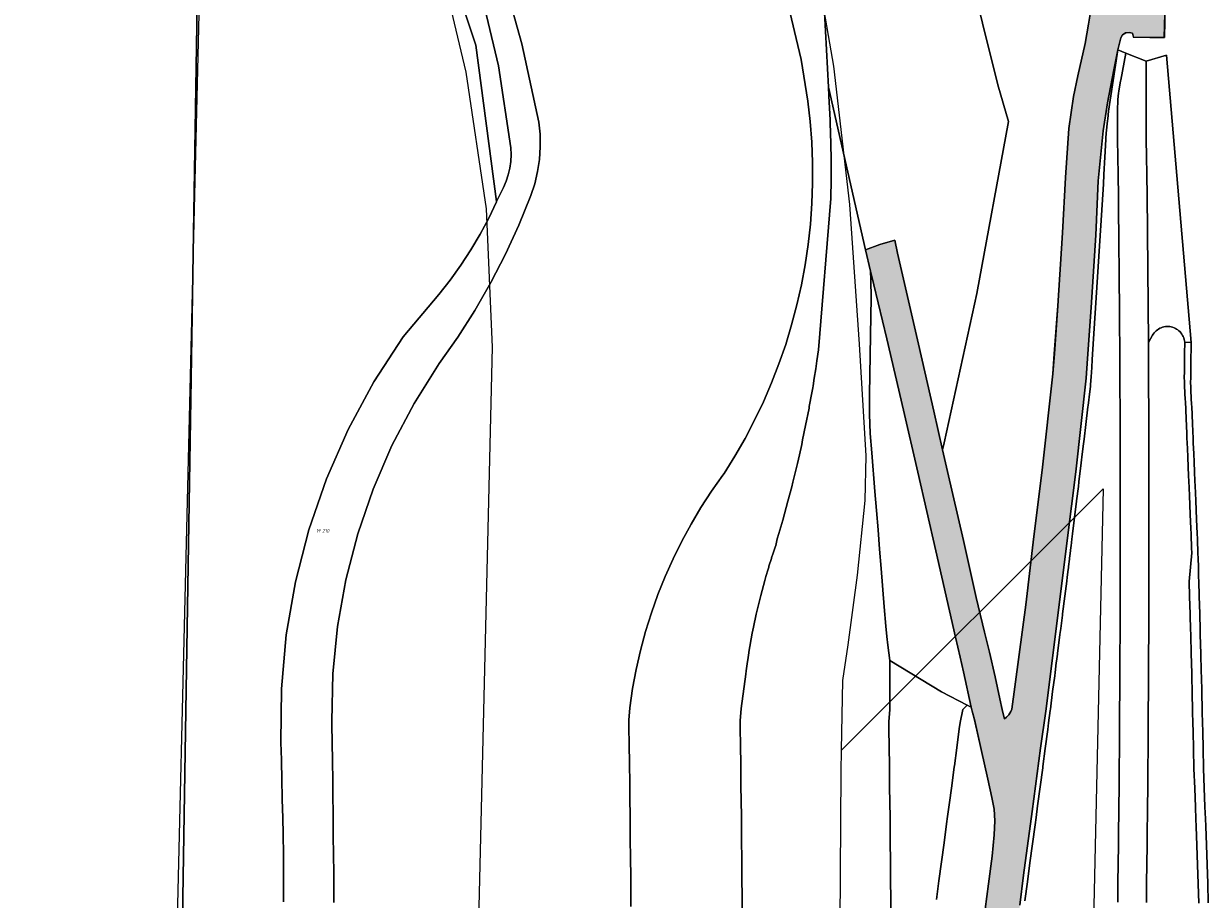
# Model space of a CAD drawing. Header units: metres. Extents: x 250001 to 257773, y 598992 to 609118.
# Tile 497 of 656: x 253767 to 253891, y 604803 to 604894. Entities that reach past the tile are written whole.
import ezdxf
from ezdxf.enums import TextEntityAlignment as Align
from ezdxf.lldxf.tags import DXFTag

# ---------------------------------------------------------------- set-up
doc = ezdxf.new("R2010")
doc.units = ezdxf.units.M
for name, color, linetype, lineweight in [('B-WE-GR-BOUWLAND-GV', 252, 'Continuous', 13), ('B-WE-GR-GRAS-GV', 252, 'Continuous', 13), ('B-WE-GR-GROENVOORZIENING-GV', 252, 'Continuous', 18), ('B-WE-GW-TALUD_KRUIN-G', 252, 'Continuous', 18), ('B-WE-KG-GRENS_PERCEEL-G', 150, 'KG-PERCEEL', 18), ('B-WE-KG-GRENS_PERCEEL-S', 150, 'Continuous', 25), ('B-WE-OG-WATER-GV', 252, 'Continuous', 18), ('B-WE-OG-WATER_SLOOT-GV', 252, 'Continuous', 18), ('B-WE-VH-VERHARDING_GESLOTEN-GV', 252, 'Continuous', 18), ('N-WE-VH-VERHARDING_ASFALT-A', 252, 'Continuous', 18), ('X-XX-AL-REFERENTIE-G', 7, 'Continuous', 18)]:
    doc.layers.add(name, color=color, linetype=linetype, lineweight=lineweight)
doc.styles.add('NLCS-ISO', font='NLCS-ISO.ttf')
doc.styles.get("Standard").update_dxf_attribs({"font": 'NLCS-ISO.ttf'})
tags = doc.linetypes.add('KG-PERCEEL', pattern='A,5.5,-2,["P",Standard,S=1.8,R=0,X=-0.5,Y=-0.9],-2,5.5,-2,[5,NLCS.SHX,S=0.75,R=0,X=0,Y=0],-2', length=19).pattern_tags.tags
tags[6] = DXFTag(74, 10)

# ---------------------------------------------------------------- blocks, each defined once
blk = doc.blocks.new('SKG-PERCEELNUMMER-SO')
at = {"style": 'NLCS-ISO', "oblique": 10, "flags": 1}
blk.add_attdef('GEMEENTECODE', text='', height=1.8, dxfattribs=at).set_placement((0, 2.55), align=Align.MIDDLE_CENTER)
at = {"style": 'NLCS-ISO', "oblique": 10}
blk.add_attdef('SECTIE', text='', height=1.8, dxfattribs=at).set_placement((-0.5, 0), align=Align.MIDDLE_RIGHT)
blk.add_attdef('PERCEELNUMMER', text='', height=1.8, dxfattribs=at).set_placement((0.5, 0), align=Align.MIDDLE_LEFT)
blk = doc.blocks.new('BS2021-132-Xref-KAD-20210617')
at = {"layer": 'B-WE-KG-GRENS_PERCEEL-G', "flags": 128}
for points in [[(253792.186, 604940.261), (253804.462, 604916.397), (253811.112, 604900.297), (253813.686, 604889.4), (253815.836, 604875.12), (253816.456, 604860.65), (253814.54, 604780.12)], [(253786.712, 604934.788), (253783.525, 604800.898)], [(253852.987, 604818.495), (253853.14, 604825.77), (253853.69, 604829.49), (253854.65, 604836.81), (253855.45, 604844.59), (253855.58, 604849.29), (253854.86, 604860.96), (253853.84, 604875.55), (253852.18, 604890.02), (253850.91, 604897.5), (253850.721, 604898.68)], [(253880.357, 604845.815), (253865.184, 604168.152), (253841.404, 604155.428)], [(253852.987, 604818.495), (253880.357, 604845.815)], [(253837.061, 604153.104), (253837.14, 604159.91), (253837.47, 604175.98), (253840.21, 604271.44), (253841.37, 604319.24), (253842.61, 604368.89), (253844.36, 604421.76), (253845.81, 604476.66), (253846.42, 604500), (253847.04, 604519.96), (253847.12, 604532.57), (253847.23, 604558.2), (253848.39, 604609.04), (253849.97, 604665.21), (253851.13, 604710.81), (253851.71, 604738.72), (253852.7, 604779.03), (253852.94, 604816.25), (253852.987, 604818.495)]]:
    blk.add_lwpolyline(points, dxfattribs=at)
at = {"layer": 'B-WE-KG-GRENS_PERCEEL-S', "xscale": 0.2, "yscale": 0.2, "zscale": 0.2}
blk.add_blockref('SKG-PERCEELNUMMER-SO', (253798.58, 604841.432), dxfattribs=at).add_auto_attribs({'PERCEELNUMMER': '210', 'SECTIE': 'M'})
blk = doc.blocks.new('BS2021-132-Xref-BGT-GRIJS-20210617-aangepast')
at = {"layer": 'B-WE-GR-BOUWLAND-GV', "flags": 128}
blk.add_lwpolyline([(253767.448, 604562.234), (253770.34, 604564.97), (253779.524, 604573.753), (253783.004, 604733.534), (253785.981, 604920.396)], dxfattribs=at)
at = {"layer": 'B-WE-GR-GRAS-GV', "flags": 128}
for points in [[(253794.644, 604802.629), (253794.642, 604803.764), (253794.639, 604805.704), (253794.635, 604807.644), (253794.599, 604809.585), (253794.556, 604811.525), (253794.539, 604812.264), (253794.512, 604813.465), (253794.467, 604815.405), (253794.42, 604817.345), (253794.417, 604817.466), (253794.372, 604819.285), (253794.421, 604824.922), (253794.926, 604830.537), (253795.884, 604836.092), (253797.289, 604841.552), (253799.131, 604846.88), (253801.399, 604852.041), (253804.077, 604857.002), (253807.148, 604861.729), (253810.877, 604866.16), (253812.058, 604867.662), (253813.172, 604869.214), (253814.217, 604870.813), (253815.192, 604872.456), (253816.094, 604874.14), (253816.922, 604875.861), (253816.923, 604875.862), (253814.746, 604892.221), (253810.791, 604904.086)], [(253785.981, 604920.396), (253783.004, 604733.534), (253779.524, 604573.753)], [(253866.14, 604901.016), (253869.326, 604888.077), (253870.431, 604884.245), (253867.12, 604866.243), (253863.713, 604850.644), (253863.554, 604849.918), (253864.07, 604847.646), (253865.727, 604840.415), (253867.08, 604834.468), (253867.941, 604830.825), (253868.463, 604828.741), (253869.041, 604826.157), (253869.527, 604823.87), (253869.78, 604822.729), (253869.921, 604822.147), (253870.023, 604821.771), (253870.243, 604821.953), (253870.476, 604822.191), (253870.676, 604822.527), (253870.783, 604822.782), (253872.256, 604833.7), (253873.108, 604840.826), (253873.969, 604847.762), (253875.087, 604857.861), (253875.236, 604859.95), (253875.593, 604864.977), (253876.078, 604872.605), (253876.413, 604878.379), (253876.745, 604883.509), (253877.249, 604886.874), (253877.704, 604889.011), (253878.455, 604892.397), (253878.814, 604894.43), (253879.384, 604897.809)], [(253872.15, 604802.734), (253872.421, 604804.723), (253872.692, 604806.711), (253872.96, 604808.7), (253873.228, 604810.69), (253873.329, 604811.448), (253873.494, 604812.679), (253873.759, 604814.669), (253874.022, 604816.659), (253874.038, 604816.783), (253874.284, 604818.65), (253874.545, 604820.641), (253874.635, 604821.332), (253874.805, 604822.632), (253874.823, 604822.771), (253875.063, 604824.624), (253875.276, 604826.277), (253875.32, 604826.616), (253875.447, 604827.612), (253875.471, 604827.793), (253875.565, 604828.526), (253875.575, 604828.608), (253875.829, 604830.601), (253875.908, 604831.224), (253876.082, 604832.594), (253876.103, 604832.76), (253876.334, 604834.587), (253876.533, 604836.173), (253876.584, 604836.581), (253876.683, 604837.377), (253876.708, 604837.578), (253876.716, 604837.643), (253876.722, 604837.684), (253876.821, 604838.483), (253876.833, 604838.575), (253876.891, 604839.047), (253876.97, 604839.683), (253876.993, 604839.863), (253877.08, 604840.569), (253877.149, 604841.124), (253877.326, 604842.564), (253877.569, 604844.54), (253877.571, 604844.559), (253877.757, 604846.078), (253877.815, 604846.554), (253878.057, 604848.55), (253878.165, 604849.442), (253878.298, 604850.546), (253878.356, 604851.032), (253878.537, 604852.542), (253878.757, 604854.385), (253878.776, 604854.539), (253878.948, 604855.988), (253879.013, 604856.536), (253879.036, 604856.733), (253879.089, 604857.534), (253879.156, 604858.532), (253879.21, 604859.361), (253880.386, 604877.699), (253880.422, 604878.701), (253880.522, 604880.5), (253880.631, 604882.37), (253880.641, 604882.52), (253880.671, 604883.014), (253880.796, 604884.307), (253880.819, 604884.54), (253880.897, 604885.345), (253881.895, 604891.726), (253881.461, 604889.634), (253880.813, 604886.207), (253880.334, 604883.258), (253879.816, 604878.052), (253879.577, 604872.346), (253879.093, 604864.801), (253878.698, 604859.44), (253878.559, 604857.391), (253877.477, 604847.601), (253876.589, 604840.405), (253875.692, 604833.149), (253874.339, 604822.575), (253873.793, 604818.693), (253872.907, 604812.062), (253872.008, 604805.432), (253871.644, 604802.283)], [(253881.868, 604802.605), (253881.894, 604804.603), (253881.919, 604806.601), (253881.942, 604808.599), (253881.964, 604810.597), (253881.972, 604811.358), (253881.984, 604812.595), (253882.003, 604814.593), (253882.021, 604816.591), (253882.022, 604816.714), (253882.038, 604818.588), (253882.053, 604820.586), (253882.058, 604821.28), (253882.068, 604822.665), (253882.08, 604824.582), (253882.089, 604826.241), (253882.091, 604826.58), (253882.096, 604827.579), (253882.097, 604827.76), (253882.1, 604828.496), (253882.101, 604828.578), (253882.109, 604830.576), (253882.112, 604831.201), (253882.116, 604832.574), (253882.117, 604832.74), (253882.122, 604834.572), (253882.126, 604836.162), (253882.127, 604836.57), (253882.128, 604837.368), (253882.129, 604837.569), (253882.129, 604837.676), (253882.13, 604838.476), (253882.13, 604838.568), (253882.131, 604839.041), (253882.131, 604839.679), (253882.132, 604839.859), (253882.132, 604841.122), (253882.133, 604842.564), (253882.132, 604844.543), (253882.132, 604844.562), (253882.13, 604846.083), (253882.13, 604846.56), (253882.126, 604848.558), (253882.124, 604849.452), (253882.122, 604850.556), (253882.12, 604851.043), (253882.115, 604852.554), (253882.109, 604854.398), (253882.108, 604854.552), (253882.102, 604856.002), (253882.099, 604856.55), (253882.098, 604856.748), (253882.094, 604857.549), (253882.089, 604858.548), (253882.085, 604859.378), (253882.078, 604860.546), (253882.077, 604860.73), (253882.077, 604860.754), (253882.075, 604860.973), (253882.065, 604862.544), (253882.065, 604862.556), (253882.063, 604862.911), (253882.062, 604862.924), (253882.054, 604864.078), (253882.052, 604864.396), (253882.051, 604864.542), (253882.051, 604864.555), (253882.04, 604865.916), (253882.04, 604865.929), (253882.036, 604866.54), (253882.035, 604866.553), (253882.027, 604867.539), (253882.027, 604867.551), (253882.019, 604868.538), (253882.019, 604868.55), (253882.011, 604869.422), (253882.001, 604870.536), (253882.001, 604870.548), (253881.997, 604870.883), (253881.981, 604872.534), (253881.981, 604872.546), (253881.961, 604874.461), (253881.961, 604874.532), (253881.96, 604874.54), (253881.938, 604876.529), (253881.915, 604878.527), (253881.913, 604878.719), (253881.883, 604880.52), (253881.86, 604882.383), (253881.859, 604882.533), (253881.854, 604883.025), (253881.848, 604884.314), (253881.847, 604884.546), (253881.843, 604885.349), (253881.887, 604886.558), (253881.951, 604887.209), (253881.977, 604887.418), (253882.162, 604888.492), (253882.178, 604888.57), (253882.717, 604891.401), (253881.895, 604891.726), (253880.897, 604885.345), (253880.819, 604884.54), (253880.796, 604884.307), (253880.671, 604883.014), (253880.641, 604882.52), (253880.631, 604882.37), (253880.522, 604880.5), (253880.422, 604878.701), (253880.386, 604877.699), (253879.21, 604859.361), (253879.156, 604858.532), (253879.089, 604857.534), (253879.036, 604856.733), (253879.013, 604856.536), (253878.948, 604855.988), (253878.776, 604854.539), (253878.757, 604854.385), (253878.537, 604852.542), (253878.356, 604851.032), (253878.298, 604850.546), (253878.165, 604849.442), (253878.057, 604848.55), (253877.815, 604846.554), (253877.757, 604846.078), (253877.571, 604844.559), (253877.569, 604844.54), (253877.326, 604842.564), (253877.149, 604841.124), (253877.08, 604840.569), (253876.993, 604839.863), (253876.97, 604839.683), (253876.891, 604839.047), (253876.833, 604838.575), (253876.821, 604838.483), (253876.722, 604837.684), (253876.716, 604837.643), (253876.708, 604837.578), (253876.683, 604837.377), (253876.584, 604836.581), (253876.533, 604836.173), (253876.334, 604834.587), (253876.103, 604832.76), (253876.082, 604832.594), (253875.908, 604831.224), (253875.829, 604830.601), (253875.575, 604828.608), (253875.565, 604828.526), (253875.471, 604827.793), (253875.447, 604827.612), (253875.32, 604826.616), (253875.276, 604826.277), (253875.063, 604824.624), (253874.823, 604822.771), (253874.805, 604822.632), (253874.635, 604821.332), (253874.545, 604820.641), (253874.284, 604818.65), (253874.038, 604816.783), (253874.022, 604816.659), (253873.759, 604814.669), (253873.494, 604812.679), (253873.329, 604811.448), (253873.228, 604810.69), (253872.96, 604808.7), (253872.692, 604806.711), (253872.421, 604804.723), (253872.15, 604802.734)], [(253884.868, 604802.566), (253884.894, 604804.565), (253884.942, 604808.565), (253884.964, 604810.565), (253884.972, 604811.327), (253884.984, 604812.565), (253885.003, 604814.565), (253885.021, 604816.565), (253885.022, 604816.689), (253885.038, 604818.565), (253885.053, 604820.565), (253885.058, 604821.259), (253885.067, 604822.645), (253885.08, 604824.564), (253885.089, 604826.224), (253885.091, 604826.564), (253885.096, 604827.564), (253885.097, 604827.746), (253885.1, 604828.482), (253885.101, 604828.564), (253885.109, 604830.564), (253885.112, 604831.19), (253885.116, 604832.564), (253885.117, 604832.731), (253885.122, 604834.564), (253885.126, 604836.155), (253885.127, 604836.564), (253885.128, 604837.363), (253885.129, 604837.564), (253885.129, 604837.671), (253885.13, 604838.472), (253885.13, 604838.564), (253885.131, 604839.038), (253885.131, 604839.676), (253885.132, 604839.856), (253885.132, 604841.121), (253885.133, 604842.564), (253885.132, 604844.545), (253885.132, 604844.564), (253885.13, 604846.087), (253885.13, 604846.564), (253885.126, 604848.564), (253885.124, 604849.459), (253885.122, 604850.564), (253885.12, 604851.052), (253885.115, 604852.564), (253885.109, 604854.41), (253885.108, 604854.564), (253885.102, 604856.016), (253885.099, 604856.564), (253885.098, 604856.762), (253885.094, 604857.564), (253885.089, 604858.564), (253885.085, 604859.395), (253885.078, 604860.564), (253885.077, 604860.748), (253885.076, 604860.773), (253885.074, 604861.129), (253884.938, 604876.564), (253884.915, 604878.563), (253884.913, 604878.755), (253884.883, 604880.563), (253884.86, 604882.414), (253884.858, 604882.563), (253884.854, 604883.052), (253884.844, 604884.333), (253884.843, 604884.563), (253884.839, 604885.361), (253884.835, 604886.563), (253884.835, 604887.417), (253884.836, 604888.485), (253884.836, 604888.563), (253884.838, 604889.033), (253884.846, 604890.563), (253882.717, 604891.401), (253882.178, 604888.57), (253882.162, 604888.492), (253881.977, 604887.418), (253881.951, 604887.209), (253881.887, 604886.558), (253881.843, 604885.349), (253881.847, 604884.546), (253881.848, 604884.314), (253881.854, 604883.025), (253881.859, 604882.533), (253881.86, 604882.383), (253881.883, 604880.52), (253881.913, 604878.719), (253881.915, 604878.527), (253881.938, 604876.529), (253881.96, 604874.54), (253881.961, 604874.532), (253881.961, 604874.461), (253881.981, 604872.546), (253881.981, 604872.534), (253881.997, 604870.883), (253882.001, 604870.548), (253882.001, 604870.536), (253882.011, 604869.422), (253882.019, 604868.55), (253882.019, 604868.538), (253882.027, 604867.551), (253882.027, 604867.539), (253882.035, 604866.553), (253882.036, 604866.54), (253882.04, 604865.929), (253882.04, 604865.916), (253882.051, 604864.555), (253882.051, 604864.542), (253882.052, 604864.396), (253882.054, 604864.078), (253882.062, 604862.924), (253882.063, 604862.911), (253882.065, 604862.556), (253882.065, 604862.544), (253882.075, 604860.973), (253882.077, 604860.754), (253882.077, 604860.73), (253882.078, 604860.546), (253882.085, 604859.378), (253882.089, 604858.548), (253882.094, 604857.549), (253882.098, 604856.748), (253882.099, 604856.55), (253882.102, 604856.002), (253882.108, 604854.552), (253882.109, 604854.398), (253882.115, 604852.554), (253882.12, 604851.043), (253882.122, 604850.556), (253882.124, 604849.452), (253882.126, 604848.558), (253882.13, 604846.56), (253882.13, 604846.083), (253882.132, 604844.562), (253882.132, 604844.543), (253882.133, 604842.564), (253882.132, 604841.122), (253882.132, 604839.859), (253882.131, 604839.679), (253882.131, 604839.041), (253882.13, 604838.568), (253882.13, 604838.476), (253882.129, 604837.676), (253882.129, 604837.569), (253882.128, 604837.368), (253882.127, 604836.57), (253882.126, 604836.162), (253882.122, 604834.572), (253882.117, 604832.74), (253882.116, 604832.574), (253882.112, 604831.201), (253882.109, 604830.576), (253882.101, 604828.578), (253882.1, 604828.496), (253882.097, 604827.76), (253882.096, 604827.579), (253882.091, 604826.58), (253882.089, 604826.241), (253882.08, 604824.582), (253882.068, 604822.665), (253882.058, 604821.28), (253882.053, 604820.586), (253882.038, 604818.588), (253882.022, 604816.714), (253882.021, 604816.591), (253882.003, 604814.593), (253881.984, 604812.595), (253881.972, 604811.358), (253881.964, 604810.597), (253881.942, 604808.599), (253881.919, 604806.601), (253881.894, 604804.603), (253881.868, 604802.605)], [(253858.148, 604801.761), (253858.138, 604802.921), (253858.122, 604804.903), (253858.104, 604806.886), (253858.084, 604808.868), (253858.064, 604810.851), (253858.056, 604811.606), (253858.042, 604812.833), (253858.019, 604814.815), (253857.994, 604816.798), (253857.992, 604816.92), (253857.968, 604818.78), (253857.941, 604820.762), (253857.931, 604821.45), (253858.026, 604822.749), (253858.031, 604824.725), (253858.036, 604826.37), (253858.037, 604826.707), (253858.039, 604827.698), (253858.04, 604827.878), (253857.818, 604829.455), (253857.708, 604830.378), (253857.622, 604831.461), (253857.46, 604833.476), (253857.136, 604837.504), (253856.972, 604839.518), (253856.809, 604841.532), (253856.644, 604843.545), (253856.478, 604845.559), (253856.144, 604849.585), (253855.968, 604851.596), (253855.902, 604853.632), (253855.929, 604855.69), (253855.948, 604857.745), (253855.98, 604859.804), (253856.012, 604861.862), (253856.047, 604863.921), (253856.078, 604865.754), (253856.041, 604867.68), (253856.023, 604868.601), (253855.481, 604870.834), (253851.611, 604887.843), (253851.659, 604886.937), (253851.795, 604884.371), (253851.85, 604882.753), (253851.863, 604882.229), (253851.867, 604882.07), (253851.896, 604880.088), (253851.898, 604878.355), (253851.897, 604878.166), (253851.869, 604876.187), (253850.59, 604860.356), (253850.422, 604859.199), (253850.297, 604858.377), (253850.139, 604857.388), (253850.006, 604856.594), (253849.973, 604856.399), (253849.879, 604855.856), (253849.619, 604854.421), (253849.59, 604854.268), (253849.234, 604852.443), (253848.923, 604850.948), (253848.819, 604850.466), (253848.576, 604849.373), (253848.372, 604848.489), (253848.137, 604847.501), (253847.894, 604846.513), (253847.775, 604846.041), (253847.384, 604844.537), (253847.379, 604844.518), (253846.843, 604842.562), (253846.432, 604841.138), (253846.269, 604840.588), (253846.105, 604839.89), (253846.043, 604839.712), (253845.832, 604839.082), (253845.679, 604838.615), (253845.649, 604838.524), (253845.401, 604837.734), (253845.388, 604837.693), (253845.369, 604837.629), (253845.308, 604837.43), (253845.075, 604836.642), (253844.96, 604836.239), (253844.537, 604834.671), (253844.1, 604832.863), (253844.063, 604832.699), (253843.773, 604831.345), (253843.651, 604830.728), (253843.301, 604828.757), (253843.288, 604828.676), (253843.175, 604827.951), (253843.149, 604827.772), (253843.011, 604826.787), (253842.968, 604826.452), (253842.478, 604822.846), (253842.383, 604821.56), (253842.393, 604820.875), (253842.421, 604818.903), (253842.446, 604817.054), (253842.447, 604816.932), (253842.472, 604814.96), (253842.496, 604812.988), (253842.51, 604811.767), (253842.518, 604811.016), (253842.539, 604809.044), (253842.559, 604807.071), (253842.577, 604805.099), (253842.594, 604803.127), (253842.603, 604801.974)], [(253890.342, 604802.493), (253890.275, 604804.497), (253890.207, 604806.502), (253890.138, 604808.506), (253890.067, 604810.511), (253890.039, 604811.275), (253889.994, 604812.515), (253889.92, 604814.519), (253889.844, 604816.523), (253889.839, 604816.647), (253889.798, 604818.527), (253889.752, 604820.53), (253889.736, 604821.226), (253889.703, 604822.615), (253889.656, 604824.537), (253889.615, 604826.2), (253889.606, 604826.541), (253889.58, 604827.542), (253889.576, 604827.724), (253889.556, 604828.461), (253889.554, 604828.544), (253889.501, 604830.547), (253889.484, 604831.174), (253889.446, 604832.55), (253889.441, 604832.717), (253889.389, 604834.553), (253889.343, 604836.147), (253889.609, 604839.129), (253889.595, 604839.603), (253889.569, 604840.242), (253889.562, 604840.423), (253889.534, 604841.132), (253889.511, 604841.689), (253889.453, 604843.134), (253889.371, 604845.118), (253889.37, 604845.137), (253889.306, 604846.661), (253889.286, 604847.14), (253889.2, 604849.142), (253889.161, 604850.037), (253889.112, 604851.144), (253889.091, 604851.632), (253889.023, 604853.146), (253888.94, 604854.994), (253888.933, 604855.148), (253888.866, 604856.601), (253888.841, 604857.15), (253888.832, 604857.348), (253888.843, 604858.151), (253888.856, 604859.153), (253888.867, 604859.984), (253888.881, 604861.155), (253888.861, 604861.307), (253888.828, 604861.456), (253888.783, 604861.602), (253888.726, 604861.744), (253888.657, 604861.88), (253888.576, 604862.01), (253888.485, 604862.133), (253888.384, 604862.248), (253888.274, 604862.354), (253888.155, 604862.45), (253888.028, 604862.535), (253887.894, 604862.61), (253887.755, 604862.673), (253887.611, 604862.724), (253887.463, 604862.763), (253887.312, 604862.789), (253887.16, 604862.802), (253887.007, 604862.803), (253886.855, 604862.79), (253886.704, 604862.765), (253886.556, 604862.727), (253886.412, 604862.677), (253886.272, 604862.614), (253886.138, 604862.54), (253886.011, 604862.455), (253885.892, 604862.36), (253885.781, 604862.255), (253885.679, 604862.141), (253885.587, 604862.019), (253885.506, 604861.889), (253885.074, 604861.129), (253885.076, 604860.773), (253885.077, 604860.748), (253885.078, 604860.564), (253885.085, 604859.395), (253885.089, 604858.564), (253885.094, 604857.564), (253885.098, 604856.762), (253885.099, 604856.564), (253885.102, 604856.016), (253885.108, 604854.564), (253885.109, 604854.41), (253885.115, 604852.564), (253885.12, 604851.052), (253885.122, 604850.564), (253885.124, 604849.459), (253885.126, 604848.564), (253885.13, 604846.564), (253885.13, 604846.087), (253885.132, 604844.564), (253885.132, 604844.545), (253885.133, 604842.564), (253885.132, 604841.121), (253885.132, 604839.856), (253885.131, 604839.676), (253885.131, 604839.038), (253885.13, 604838.564), (253885.13, 604838.472), (253885.129, 604837.671), (253885.129, 604837.564), (253885.128, 604837.363), (253885.127, 604836.564), (253885.126, 604836.155), (253885.122, 604834.564), (253885.117, 604832.731), (253885.116, 604832.564), (253885.112, 604831.19), (253885.109, 604830.564), (253885.101, 604828.564), (253885.1, 604828.482), (253885.097, 604827.746), (253885.096, 604827.564), (253885.091, 604826.564), (253885.089, 604826.224), (253885.08, 604824.564), (253885.067, 604822.645), (253885.058, 604821.259), (253885.053, 604820.565), (253885.038, 604818.565), (253885.022, 604816.689), (253885.021, 604816.565), (253885.003, 604814.565), (253884.984, 604812.565), (253884.972, 604811.327), (253884.964, 604810.565), (253884.942, 604808.565), (253884.894, 604804.565), (253884.868, 604802.566)], [(253862.901, 604802.857), (253863.172, 604804.839), (253863.442, 604806.822), (253863.711, 604808.805), (253863.978, 604810.788), (253864.08, 604811.544), (253864.244, 604812.771), (253864.509, 604814.755), (253864.772, 604816.739), (253864.789, 604816.862), (253865.035, 604818.724), (253865.295, 604820.708), (253865.385, 604821.398), (253865.689, 604822.755), (253866.111, 604823.209), (253863.432, 604824.579), (253858.04, 604827.878), (253858.039, 604827.698), (253858.037, 604826.707), (253858.036, 604826.37), (253858.031, 604824.725), (253858.026, 604822.749), (253857.931, 604821.45), (253857.941, 604820.762), (253857.968, 604818.78), (253857.992, 604816.92), (253857.994, 604816.798), (253858.019, 604814.815), (253858.042, 604812.833), (253858.056, 604811.606), (253858.064, 604810.851), (253858.084, 604808.868), (253858.104, 604806.886), (253858.122, 604804.903), (253858.138, 604802.921), (253858.148, 604801.761)], [(253867.996, 604801.862), (253868.351, 604804.498), (253868.748, 604807.408), (253868.945, 604809.65), (253869.023, 604811.102), (253868.931, 604812.313), (253868.688, 604813.524), (253868.296, 604815.462), (253867.591, 604818.549), (253866.878, 604821.676), (253866.649, 604822.58), (253866.56, 604822.979), (253866.111, 604823.209), (253865.689, 604822.755), (253865.385, 604821.398), (253865.295, 604820.708), (253865.035, 604818.724), (253864.789, 604816.862), (253864.772, 604816.739), (253864.509, 604814.755), (253864.244, 604812.771), (253864.08, 604811.544), (253863.978, 604810.788), (253863.711, 604808.805), (253863.442, 604806.822), (253863.172, 604804.839), (253862.901, 604802.857)]]:
    blk.add_lwpolyline(points, dxfattribs=at)
for points in [[(253870.431, 604884.245), (253869.326, 604888.077), (253866.14, 604901.016), (253865.55, 604900.88), (253855.7, 604898.62), (253851.09, 604897.65), (253851.611, 604887.843), (253855.481, 604870.834), (253857.001, 604871.374), (253858.552, 604871.824), (253858.834, 604870.483), (253861.053, 604860.94), (253862.64, 604853.948), (253863.554, 604849.918), (253863.713, 604850.644), (253867.12, 604866.243)], [(253860.982, 604847.584), (253859.47, 604854.046), (253857.739, 604861.514), (253856.371, 604867.169), (253856.023, 604868.601), (253856.041, 604867.68), (253856.078, 604865.754), (253856.047, 604863.921), (253856.012, 604861.862), (253855.98, 604859.804), (253855.948, 604857.745), (253855.929, 604855.69), (253855.902, 604853.632), (253855.968, 604851.596), (253856.144, 604849.585), (253856.478, 604845.559), (253856.644, 604843.545), (253856.809, 604841.532), (253856.972, 604839.518), (253857.136, 604837.504), (253857.46, 604833.476), (253857.622, 604831.461), (253857.708, 604830.378), (253857.818, 604829.455), (253858.04, 604827.878), (253863.432, 604824.579), (253866.111, 604823.209), (253866.56, 604822.979), (253865.736, 604826.696), (253865.381, 604828.232), (253864.917, 604830.323), (253862.865, 604839.343)]]:
    blk.add_lwpolyline(points, close=True, dxfattribs=at)
at = {"layer": 'B-WE-GR-GROENVOORZIENING-GV', "flags": 128}
blk.add_lwpolyline([(253795.31, 604941.97), (253794.889, 604942.766), (253792.538, 604941.543), (253799.511, 604928.062), (253804.199, 604919.115), (253810.791, 604904.086), (253814.746, 604892.221), (253816.923, 604875.862), (253817.635, 604877.339), (253817.916, 604877.994), (253818.138, 604878.671), (253818.3, 604879.365), (253818.401, 604880.071), (253818.439, 604880.783), (253818.415, 604881.495), (253817.12, 604890.08), (253814.45, 604901.37), (253808.77, 604915.58), (253803.86, 604925.6)], close=True, dxfattribs=at)
at = {"layer": 'B-WE-GW-TALUD_KRUIN-G', "flags": 128}
for points in [[(253881.868, 604802.605), (253881.894, 604804.603), (253881.919, 604806.601), (253881.942, 604808.599), (253881.964, 604810.597), (253881.972, 604811.358), (253881.984, 604812.595), (253882.003, 604814.593), (253882.021, 604816.591), (253882.022, 604816.714), (253882.038, 604818.588), (253882.053, 604820.586), (253882.058, 604821.28), (253882.068, 604822.665), (253882.08, 604824.582), (253882.089, 604826.241), (253882.091, 604826.58), (253882.096, 604827.579), (253882.097, 604827.76), (253882.1, 604828.496), (253882.101, 604828.578), (253882.109, 604830.576), (253882.112, 604831.201), (253882.116, 604832.574), (253882.117, 604832.74), (253882.122, 604834.572), (253882.126, 604836.162), (253882.127, 604836.57), (253882.128, 604837.368), (253882.129, 604837.569), (253882.129, 604837.676), (253882.13, 604838.476), (253882.13, 604838.568), (253882.131, 604839.041), (253882.131, 604839.679), (253882.132, 604839.859), (253882.132, 604841.122), (253882.133, 604842.564), (253882.132, 604844.543), (253882.132, 604844.562), (253882.13, 604846.083), (253882.13, 604846.56), (253882.126, 604848.558), (253882.124, 604849.452), (253882.122, 604850.556), (253882.12, 604851.043), (253882.115, 604852.554), (253882.109, 604854.398), (253882.108, 604854.552), (253882.102, 604856.002), (253882.099, 604856.55), (253882.098, 604856.748), (253882.094, 604857.549), (253882.089, 604858.548), (253882.085, 604859.378), (253882.078, 604860.546), (253882.077, 604860.73), (253882.077, 604860.754), (253882.075, 604860.973), (253882.065, 604862.544), (253882.065, 604862.556), (253882.063, 604862.911), (253882.062, 604862.924), (253882.054, 604864.078), (253882.052, 604864.396), (253882.051, 604864.542), (253882.051, 604864.555), (253882.04, 604865.916), (253882.04, 604865.929), (253882.036, 604866.54), (253882.035, 604866.553), (253882.027, 604867.539), (253882.027, 604867.551), (253882.019, 604868.538), (253882.019, 604868.55), (253882.011, 604869.422), (253882.001, 604870.536), (253882.001, 604870.548), (253881.997, 604870.883), (253881.981, 604872.534), (253881.981, 604872.546), (253881.961, 604874.461), (253881.961, 604874.532), (253881.96, 604874.54), (253881.938, 604876.529), (253881.915, 604878.527), (253881.913, 604878.719), (253881.883, 604880.52), (253881.86, 604882.383), (253881.859, 604882.533), (253881.854, 604883.025), (253881.848, 604884.314), (253881.847, 604884.546), (253881.843, 604885.349), (253881.887, 604886.558), (253881.951, 604887.209), (253881.977, 604887.418), (253882.162, 604888.492), (253882.178, 604888.57), (253882.717, 604891.401)], [(253884.868, 604802.566), (253884.894, 604804.565), (253884.942, 604808.565), (253884.964, 604810.565), (253884.972, 604811.327), (253884.984, 604812.565), (253885.003, 604814.565), (253885.021, 604816.565), (253885.022, 604816.689), (253885.038, 604818.565), (253885.053, 604820.565), (253885.058, 604821.259), (253885.067, 604822.645), (253885.08, 604824.564), (253885.089, 604826.224), (253885.091, 604826.564), (253885.096, 604827.564), (253885.097, 604827.746), (253885.1, 604828.482), (253885.101, 604828.564), (253885.109, 604830.564), (253885.112, 604831.19), (253885.116, 604832.564), (253885.117, 604832.731), (253885.122, 604834.564), (253885.126, 604836.155), (253885.127, 604836.564), (253885.128, 604837.363), (253885.129, 604837.564), (253885.129, 604837.671), (253885.13, 604838.472), (253885.13, 604838.564), (253885.131, 604839.038), (253885.131, 604839.676), (253885.132, 604839.856), (253885.132, 604841.121), (253885.133, 604842.564), (253885.132, 604844.545), (253885.132, 604844.564), (253885.13, 604846.087), (253885.13, 604846.564), (253885.126, 604848.564), (253885.124, 604849.459), (253885.122, 604850.564), (253885.12, 604851.052), (253885.115, 604852.564), (253885.109, 604854.41), (253885.108, 604854.564), (253885.102, 604856.016), (253885.099, 604856.564), (253885.098, 604856.762), (253885.094, 604857.564), (253885.089, 604858.564), (253885.085, 604859.395), (253885.078, 604860.564), (253885.077, 604860.748), (253885.076, 604860.773), (253885.074, 604861.129), (253884.938, 604876.564), (253884.915, 604878.563), (253884.913, 604878.755), (253884.883, 604880.563), (253884.86, 604882.414), (253884.858, 604882.563), (253884.854, 604883.052), (253884.844, 604884.333), (253884.843, 604884.563), (253884.839, 604885.361), (253884.835, 604886.563), (253884.835, 604887.417), (253884.836, 604888.485), (253884.836, 604888.563), (253884.838, 604889.033), (253884.846, 604890.563), (253882.717, 604891.401), (253882.178, 604888.57), (253882.162, 604888.492), (253881.977, 604887.418), (253881.951, 604887.209), (253881.887, 604886.558), (253881.843, 604885.349), (253881.847, 604884.546), (253881.848, 604884.314), (253881.854, 604883.025), (253881.859, 604882.533), (253881.86, 604882.383), (253881.883, 604880.52), (253881.913, 604878.719), (253881.915, 604878.527), (253881.938, 604876.529), (253881.96, 604874.54), (253881.961, 604874.532), (253881.961, 604874.461), (253881.981, 604872.546), (253881.981, 604872.534), (253881.997, 604870.883), (253882.001, 604870.548), (253882.001, 604870.536), (253882.011, 604869.422), (253882.019, 604868.55), (253882.019, 604868.538), (253882.027, 604867.551), (253882.027, 604867.539), (253882.035, 604866.553), (253882.036, 604866.54), (253882.04, 604865.929), (253882.04, 604865.916), (253882.051, 604864.555), (253882.051, 604864.542), (253882.052, 604864.396), (253882.054, 604864.078), (253882.062, 604862.924), (253882.063, 604862.911), (253882.065, 604862.556), (253882.065, 604862.544), (253882.075, 604860.973), (253882.077, 604860.754), (253882.077, 604860.73), (253882.078, 604860.546), (253882.085, 604859.378), (253882.089, 604858.548), (253882.094, 604857.549), (253882.098, 604856.748), (253882.099, 604856.55), (253882.102, 604856.002), (253882.108, 604854.552), (253882.109, 604854.398), (253882.115, 604852.554), (253882.12, 604851.043), (253882.122, 604850.556), (253882.124, 604849.452), (253882.126, 604848.558), (253882.13, 604846.56), (253882.13, 604846.083), (253882.132, 604844.562), (253882.132, 604844.543), (253882.133, 604842.564), (253882.132, 604841.122), (253882.132, 604839.859), (253882.131, 604839.679), (253882.131, 604839.041), (253882.13, 604838.568), (253882.13, 604838.476), (253882.129, 604837.676), (253882.129, 604837.569), (253882.128, 604837.368), (253882.127, 604836.57), (253882.126, 604836.162), (253882.122, 604834.572), (253882.117, 604832.74), (253882.116, 604832.574), (253882.112, 604831.201), (253882.109, 604830.576), (253882.101, 604828.578), (253882.1, 604828.496), (253882.097, 604827.76), (253882.096, 604827.579), (253882.091, 604826.58), (253882.089, 604826.241), (253882.08, 604824.582), (253882.068, 604822.665), (253882.058, 604821.28), (253882.053, 604820.586), (253882.038, 604818.588), (253882.022, 604816.714), (253882.021, 604816.591), (253882.003, 604814.593), (253881.984, 604812.595), (253881.972, 604811.358), (253881.964, 604810.597), (253881.942, 604808.599), (253881.919, 604806.601), (253881.894, 604804.603), (253881.868, 604802.605)]]:
    blk.add_lwpolyline(points, dxfattribs=at)
at = {"layer": 'B-WE-OG-WATER-GV', "flags": 128}
for points in [[(253817.924, 604898.277), (253819.574, 604892.376), (253821.328, 604884.169), (253821.457, 604882.934), (253821.481, 604881.58), (253821.397, 604880.285), (253821.207, 604879.001), (253820.911, 604877.738), (253820.512, 604876.503), (253819.253, 604873.404), (253817.854, 604870.365), (253816.318, 604867.393), (253814.649, 604864.494), (253812.85, 604861.673), (253810.924, 604858.937), (253808.285, 604854.738), (253805.977, 604850.348), (253804.013, 604845.794), (253802.405, 604841.102), (253801.163, 604836.3), (253800.293, 604831.418), (253799.802, 604826.482), (253799.692, 604821.524), (253799.697, 604821.186), (253799.725, 604819.243), (253799.75, 604817.42), (253799.752, 604817.299), (253799.777, 604815.356), (253799.801, 604813.412), (253799.815, 604812.21), (253799.823, 604811.469), (253799.844, 604809.525), (253799.864, 604807.582), (253799.883, 604805.638), (253799.9, 604803.694), (253799.91, 604802.557)], [(253830.967, 604802.133), (253830.958, 604803.282), (253830.941, 604805.246), (253830.922, 604807.211), (253830.902, 604809.175), (253830.881, 604811.139), (253830.873, 604811.888), (253830.859, 604813.103), (253830.835, 604815.068), (253830.81, 604817.032), (253830.809, 604817.154), (253830.784, 604818.996), (253830.757, 604820.96), (253830.747, 604821.642), (253830.841, 604822.923), (253831.136, 604824.94), (253831.51, 604826.944), (253831.962, 604828.931), (253832.492, 604830.899), (253833.099, 604832.845), (253833.782, 604834.765), (253834.539, 604836.657), (253835.37, 604838.519), (253836.274, 604840.345), (253837.248, 604842.136), (253838.292, 604843.886), (253839.404, 604845.594), (253840.582, 604847.258), (253840.702, 604847.418), (253841.835, 604849.24), (253842.901, 604851.102), (253843.896, 604853.003), (253844.819, 604854.939), (253845.67, 604856.908), (253846.446, 604858.908), (253847.148, 604860.936), (253847.773, 604862.988), (253848.322, 604865.062), (253848.793, 604867.155), (253849.185, 604869.264), (253849.499, 604871.387), (253849.733, 604873.519), (253849.888, 604875.659), (253849.962, 604877.803), (253849.957, 604879.948), (253849.872, 604882.092), (253849.707, 604884.231), (253849.462, 604886.362), (253848.75, 604890.73), (253847.23, 604897.23)]]:
    blk.add_lwpolyline(points, dxfattribs=at)
at = {"layer": 'B-WE-OG-WATER_SLOOT-GV', "flags": 128}
for points in [[(253814.45, 604901.37), (253817.12, 604890.08), (253818.415, 604881.495), (253818.439, 604880.783), (253818.401, 604880.071), (253818.3, 604879.365), (253818.138, 604878.671), (253817.916, 604877.994), (253817.635, 604877.339), (253816.923, 604875.862), (253816.922, 604875.861), (253816.094, 604874.14), (253815.192, 604872.456), (253814.217, 604870.813), (253813.172, 604869.214), (253812.058, 604867.662), (253810.877, 604866.16), (253807.148, 604861.729), (253804.077, 604857.002), (253801.399, 604852.041), (253799.131, 604846.88), (253797.289, 604841.552), (253795.884, 604836.092), (253794.926, 604830.537), (253794.421, 604824.922), (253794.372, 604819.285), (253794.417, 604817.466), (253794.42, 604817.345), (253794.467, 604815.405), (253794.512, 604813.465), (253794.539, 604812.264), (253794.556, 604811.525), (253794.599, 604809.585), (253794.635, 604807.644), (253794.639, 604805.704), (253794.642, 604803.764), (253794.644, 604802.629)], [(253799.91, 604802.557), (253799.9, 604803.694), (253799.883, 604805.638), (253799.864, 604807.582), (253799.844, 604809.525), (253799.823, 604811.469), (253799.815, 604812.21), (253799.801, 604813.412), (253799.777, 604815.356), (253799.752, 604817.299), (253799.75, 604817.42), (253799.725, 604819.243), (253799.697, 604821.186), (253799.692, 604821.524), (253799.802, 604826.482), (253800.293, 604831.418), (253801.163, 604836.3), (253802.405, 604841.102), (253804.013, 604845.794), (253805.977, 604850.348), (253808.285, 604854.738), (253810.924, 604858.937), (253812.85, 604861.673), (253814.649, 604864.494), (253816.318, 604867.393), (253817.854, 604870.365), (253819.253, 604873.404), (253820.512, 604876.503), (253820.911, 604877.738), (253821.207, 604879.001), (253821.397, 604880.285), (253821.481, 604881.58), (253821.457, 604882.934), (253821.328, 604884.169), (253819.574, 604892.376), (253817.924, 604898.277)], [(253842.603, 604801.974), (253842.594, 604803.127), (253842.577, 604805.099), (253842.559, 604807.071), (253842.539, 604809.044), (253842.518, 604811.016), (253842.51, 604811.767), (253842.496, 604812.988), (253842.472, 604814.96), (253842.447, 604816.932), (253842.446, 604817.054), (253842.421, 604818.903), (253842.393, 604820.875), (253842.383, 604821.56), (253842.478, 604822.846), (253842.968, 604826.452), (253843.011, 604826.787), (253843.149, 604827.772), (253843.175, 604827.951), (253843.288, 604828.676), (253843.301, 604828.757), (253843.651, 604830.728), (253843.773, 604831.345), (253844.063, 604832.699), (253844.1, 604832.863), (253844.537, 604834.671), (253844.96, 604836.239), (253845.075, 604836.642), (253845.308, 604837.43), (253845.369, 604837.629), (253845.388, 604837.693), (253845.401, 604837.734), (253845.649, 604838.524), (253845.679, 604838.615), (253845.832, 604839.082), (253846.043, 604839.712), (253846.105, 604839.89), (253846.269, 604840.588), (253846.432, 604841.138), (253846.843, 604842.562), (253847.379, 604844.518), (253847.384, 604844.537), (253847.775, 604846.041), (253847.894, 604846.513), (253848.137, 604847.501), (253848.372, 604848.489), (253848.576, 604849.373), (253848.819, 604850.466), (253848.923, 604850.948), (253849.234, 604852.443), (253849.59, 604854.268), (253849.619, 604854.421), (253849.879, 604855.856), (253849.973, 604856.399), (253850.006, 604856.594), (253850.139, 604857.388), (253850.297, 604858.377), (253850.422, 604859.199), (253850.59, 604860.356), (253851.869, 604876.187), (253851.897, 604878.166), (253851.898, 604878.355), (253851.896, 604880.088), (253851.867, 604882.07), (253851.863, 604882.229), (253851.85, 604882.753), (253851.795, 604884.371), (253851.659, 604886.937), (253851.611, 604887.843), (253851.09, 604897.65)], [(253847.23, 604897.23), (253848.75, 604890.73), (253849.462, 604886.362), (253849.707, 604884.231), (253849.872, 604882.092), (253849.957, 604879.948), (253849.962, 604877.803), (253849.888, 604875.659), (253849.733, 604873.519), (253849.499, 604871.387), (253849.185, 604869.264), (253848.793, 604867.155), (253848.322, 604865.062), (253847.773, 604862.988), (253847.148, 604860.936), (253846.446, 604858.908), (253845.67, 604856.908), (253844.819, 604854.939), (253843.896, 604853.003), (253842.901, 604851.102), (253841.835, 604849.24), (253840.702, 604847.418), (253840.582, 604847.258), (253839.404, 604845.594), (253838.292, 604843.886), (253837.248, 604842.136), (253836.274, 604840.345), (253835.37, 604838.519), (253834.539, 604836.657), (253833.782, 604834.765), (253833.099, 604832.845), (253832.492, 604830.899), (253831.962, 604828.931), (253831.51, 604826.944), (253831.136, 604824.94), (253830.841, 604822.923), (253830.747, 604821.642), (253830.757, 604820.96), (253830.784, 604818.996), (253830.809, 604817.154), (253830.81, 604817.032), (253830.835, 604815.068), (253830.859, 604813.103), (253830.873, 604811.888), (253830.881, 604811.139), (253830.902, 604809.175), (253830.922, 604807.211), (253830.941, 604805.246), (253830.958, 604803.282), (253830.967, 604802.133)]]:
    blk.add_lwpolyline(points, dxfattribs=at)
at = {"layer": 'B-WE-VH-VERHARDING_GESLOTEN-GV', "flags": 128}
for points in [[(253886.855, 604898.072), (253886.745, 604893.016), (253885.213, 604893.037), (253883.502, 604893.076), (253883.413, 604893.471), (253883.074, 604893.554), (253882.695, 604893.508), (253882.383, 604893.306), (253882.184, 604892.986), (253882.015, 604892.304), (253881.895, 604891.726), (253882.717, 604891.401), (253884.846, 604890.563), (253886.96, 604891.178), (253889.551, 604861.147), (253889.544, 604860.573), (253889.529, 604859.401), (253889.518, 604858.57), (253889.505, 604857.568), (253889.494, 604856.795), (253889.502, 604856.627), (253889.528, 604856.078), (253889.594, 604854.624), (253889.601, 604854.47), (253889.685, 604852.621), (253889.752, 604851.106), (253889.774, 604850.618), (253889.823, 604849.511), (253889.861, 604848.615), (253889.905, 604847.614), (253889.947, 604846.612), (253889.968, 604846.133), (253890.032, 604844.609), (253890.033, 604844.589), (253890.114, 604842.605), (253890.173, 604841.16), (253890.196, 604840.602), (253890.224, 604839.893), (253890.231, 604839.712), (253890.257, 604839.068), (253890.271, 604838.589), (253890.274, 604838.497), (253890.298, 604837.694), (253890.301, 604837.587), (253890.307, 604837.385), (253890.331, 604836.586), (253890.343, 604836.176), (253890.389, 604834.582), (253890.441, 604832.745), (253890.445, 604832.578), (253890.483, 604831.201), (253890.5, 604830.574), (253890.554, 604828.57), (253890.556, 604828.488), (253890.575, 604827.75), (253890.58, 604827.568), (253890.606, 604826.566), (253890.614, 604826.225), (253890.656, 604824.562), (253890.701, 604822.697), (253890.705, 604822.558), (253890.736, 604821.249), (253890.752, 604820.553), (253890.797, 604818.549), (253890.838, 604816.677), (253890.843, 604816.561), (253890.919, 604814.557), (253890.993, 604812.552), (253891.038, 604811.311), (253891.066, 604810.547), (253891.137, 604808.542), (253891.207, 604806.536), (253891.275, 604804.531), (253891.341, 604802.526)], [(253871.644, 604802.283), (253872.008, 604805.432), (253872.907, 604812.062), (253873.793, 604818.693), (253874.339, 604822.575), (253875.692, 604833.149), (253876.589, 604840.405), (253877.477, 604847.601), (253878.559, 604857.391), (253878.698, 604859.44), (253879.093, 604864.801), (253879.577, 604872.346), (253879.816, 604878.052), (253880.334, 604883.258), (253880.813, 604886.207), (253881.461, 604889.634), (253881.895, 604891.726), (253882.015, 604892.304), (253882.184, 604892.986), (253882.383, 604893.306), (253882.695, 604893.508), (253883.074, 604893.554), (253883.413, 604893.471), (253883.502, 604893.076), (253885.213, 604893.037), (253886.745, 604893.016), (253886.855, 604898.072)], [(253879.384, 604897.809), (253878.814, 604894.43), (253878.455, 604892.397), (253877.704, 604889.011), (253877.249, 604886.874), (253876.745, 604883.509), (253876.413, 604878.379), (253876.078, 604872.605), (253875.593, 604864.977), (253875.236, 604859.95), (253875.087, 604857.861), (253873.969, 604847.762), (253873.108, 604840.826), (253872.256, 604833.7), (253870.783, 604822.782), (253870.676, 604822.527), (253870.476, 604822.191), (253870.243, 604821.953), (253870.023, 604821.771), (253869.921, 604822.147), (253869.78, 604822.729), (253869.527, 604823.87), (253869.041, 604826.157), (253868.463, 604828.741), (253867.941, 604830.825), (253867.08, 604834.468), (253865.727, 604840.415), (253864.07, 604847.646), (253863.554, 604849.918), (253862.64, 604853.948), (253861.053, 604860.94), (253858.834, 604870.483), (253858.552, 604871.824), (253857.001, 604871.374), (253855.481, 604870.834), (253856.023, 604868.601), (253856.371, 604867.169), (253857.739, 604861.514), (253859.47, 604854.046), (253860.982, 604847.584), (253862.865, 604839.343), (253864.917, 604830.323), (253865.381, 604828.232), (253865.736, 604826.696), (253866.56, 604822.979), (253866.649, 604822.58), (253866.878, 604821.676), (253867.591, 604818.549), (253868.296, 604815.462), (253868.688, 604813.524), (253868.931, 604812.313), (253869.023, 604811.102), (253868.945, 604809.65), (253868.748, 604807.408), (253868.351, 604804.498), (253867.996, 604801.862)], [(253891.341, 604802.526), (253891.275, 604804.531), (253891.207, 604806.536), (253891.137, 604808.542), (253891.066, 604810.547), (253891.038, 604811.311), (253890.993, 604812.552), (253890.919, 604814.557), (253890.843, 604816.561), (253890.838, 604816.677), (253890.797, 604818.549), (253890.752, 604820.553), (253890.736, 604821.249), (253890.705, 604822.558), (253890.701, 604822.697), (253890.656, 604824.562), (253890.614, 604826.225), (253890.606, 604826.566), (253890.58, 604827.568), (253890.575, 604827.75), (253890.556, 604828.488), (253890.554, 604828.57), (253890.5, 604830.574), (253890.483, 604831.201), (253890.445, 604832.578), (253890.441, 604832.745), (253890.389, 604834.582), (253890.343, 604836.176), (253890.331, 604836.586), (253890.307, 604837.385), (253890.301, 604837.587), (253890.298, 604837.694), (253890.274, 604838.497), (253890.271, 604838.589), (253890.257, 604839.068), (253890.231, 604839.712), (253890.224, 604839.893), (253890.196, 604840.602), (253890.173, 604841.16), (253890.114, 604842.605), (253890.033, 604844.589), (253890.032, 604844.609), (253889.968, 604846.133), (253889.947, 604846.612), (253889.905, 604847.614), (253889.861, 604848.615), (253889.823, 604849.511), (253889.774, 604850.618), (253889.752, 604851.106), (253889.685, 604852.621), (253889.601, 604854.47), (253889.594, 604854.624), (253889.528, 604856.078), (253889.502, 604856.627), (253889.494, 604856.795), (253889.505, 604857.568), (253889.518, 604858.57), (253889.529, 604859.401), (253889.544, 604860.573), (253889.551, 604861.147), (253888.881, 604861.155), (253888.867, 604859.984), (253888.856, 604859.153), (253888.843, 604858.151), (253888.832, 604857.348), (253888.841, 604857.15), (253888.866, 604856.601), (253888.933, 604855.148), (253888.94, 604854.994), (253889.023, 604853.146), (253889.091, 604851.632), (253889.112, 604851.144), (253889.161, 604850.037), (253889.2, 604849.142), (253889.286, 604847.14), (253889.306, 604846.661), (253889.37, 604845.137), (253889.371, 604845.118), (253889.453, 604843.134), (253889.511, 604841.689), (253889.534, 604841.132), (253889.562, 604840.423), (253889.569, 604840.242), (253889.595, 604839.603), (253889.609, 604839.129), (253889.343, 604836.147), (253889.389, 604834.553), (253889.441, 604832.717), (253889.446, 604832.55), (253889.484, 604831.174), (253889.501, 604830.547), (253889.554, 604828.544), (253889.556, 604828.461), (253889.576, 604827.724), (253889.58, 604827.542), (253889.606, 604826.541), (253889.615, 604826.2), (253889.656, 604824.537), (253889.703, 604822.615), (253889.736, 604821.226), (253889.752, 604820.53), (253889.798, 604818.527), (253889.839, 604816.647), (253889.844, 604816.523), (253889.92, 604814.519), (253889.994, 604812.515), (253890.039, 604811.275), (253890.067, 604810.511), (253890.138, 604808.506), (253890.207, 604806.502), (253890.275, 604804.497), (253890.342, 604802.493)]]:
    blk.add_lwpolyline(points, dxfattribs=at)
blk.add_lwpolyline([(253886.96, 604891.178), (253884.846, 604890.563), (253884.838, 604889.033), (253884.836, 604888.563), (253884.836, 604888.485), (253884.835, 604887.417), (253884.835, 604886.563), (253884.839, 604885.361), (253884.843, 604884.563), (253884.844, 604884.333), (253884.854, 604883.052), (253884.858, 604882.563), (253884.86, 604882.414), (253884.883, 604880.563), (253884.913, 604878.755), (253884.915, 604878.563), (253884.938, 604876.564), (253885.074, 604861.129), (253885.506, 604861.889), (253885.587, 604862.019), (253885.679, 604862.141), (253885.781, 604862.255), (253885.892, 604862.36), (253886.011, 604862.455), (253886.138, 604862.54), (253886.272, 604862.614), (253886.412, 604862.677), (253886.556, 604862.727), (253886.704, 604862.765), (253886.855, 604862.79), (253887.007, 604862.803), (253887.16, 604862.802), (253887.312, 604862.789), (253887.463, 604862.763), (253887.611, 604862.724), (253887.755, 604862.673), (253887.894, 604862.61), (253888.028, 604862.535), (253888.155, 604862.45), (253888.274, 604862.354), (253888.384, 604862.248), (253888.485, 604862.133), (253888.576, 604862.01), (253888.657, 604861.88), (253888.726, 604861.744), (253888.783, 604861.602), (253888.828, 604861.456), (253888.861, 604861.307), (253888.881, 604861.155), (253889.551, 604861.147)], close=True, dxfattribs=at)
blk = doc.blocks.new('BS2021-132-Xref-toegangsweg gearceerd-aangepast')
at = {"layer": 'N-WE-VH-VERHARDING_ASFALT-A'}
h = blk.add_hatch(color=256, dxfattribs=at)
h.dxf.hatch_style = 1
h.paths.add_polyline_path([(253871.15, 604797.25), (253871.18, 604797.62), (253871.36, 604799.86), (253871.64, 604802.28), (253872.01, 604805.43), (253872.91, 604812.06), (253873.79, 604818.69), (253874.34, 604822.57), (253875.69, 604833.15), (253876.59, 604840.41), (253877.48, 604847.6), (253878.56, 604857.39), (253878.7, 604859.44), (253879.09, 604864.8), (253879.58, 604872.35), (253879.82, 604878.05), (253880.33, 604883.26), (253880.81, 604886.21), (253881.46, 604889.63), (253881.89, 604891.73), (253882.02, 604892.3), (253882.18, 604892.99), (253882.38, 604893.31), (253882.7, 604893.51), (253883.07, 604893.55), (253883.41, 604893.47), (253883.5, 604893.08), (253885.21, 604893.04), (253886.74, 604893.02), (253886.86, 604898.07), (253886.89, 604902.8), (253883.74, 604903.11), (253879.87, 604903.41), (253879.71, 604901.3), (253879.38, 604897.81), (253878.81, 604894.43), (253878.45, 604892.4), (253877.7, 604889.01), (253877.25, 604886.87), (253876.74, 604883.51), (253876.41, 604878.38), (253876.08, 604872.6), (253875.59, 604864.98), (253875.24, 604859.95), (253875.09, 604857.86), (253873.97, 604847.76), (253873.11, 604840.83), (253872.26, 604833.7), (253870.78, 604822.78), (253870.68, 604822.53), (253870.48, 604822.19), (253870.24, 604821.95), (253870.02, 604821.77), (253869.92, 604822.15), (253869.78, 604822.73), (253869.53, 604823.87), (253869.04, 604826.16), (253868.46, 604828.74), (253867.94, 604830.82), (253867.08, 604834.47), (253865.73, 604840.42), (253864.07, 604847.65), (253863.55, 604849.92), (253862.64, 604853.95), (253861.05, 604860.94), (253858.83, 604870.48), (253858.55, 604871.82), (253857, 604871.37), (253855.48, 604870.83), (253856.02, 604868.6), (253856.37, 604867.17), (253857.74, 604861.51), (253859.47, 604854.05), (253860.98, 604847.58), (253862.86, 604839.34), (253864.92, 604830.32), (253865.38, 604828.23), (253865.74, 604826.7), (253866.56, 604822.98), (253866.65, 604822.58), (253866.88, 604821.68), (253867.59, 604818.55), (253868.3, 604815.46), (253868.69, 604813.52), (253868.93, 604812.31), (253869.02, 604811.1), (253868.95, 604809.65), (253868.75, 604807.41), (253868.35, 604804.5), (253868, 604801.86), (253867.69, 604799.39), (253867.57, 604797.75), (253867.5, 604796.72), (253867.43, 604794.29), (253867.46, 604790.39), (253867.51, 604784.18), (253867.42, 604772.91), (253867.13, 604759.84), (253866.85, 604747.84), (253866.53, 604734.54), (253866.27, 604723.12), (253865.94, 604708.73), (253865.67, 604697.92), (253865.37, 604683.3), (253865.12, 604672.84), (253864.8, 604658.34), (253864.6, 604648.17), (253864.61, 604647.25), (253864.37, 604643.92), (253864.07, 604641.68), (253863.65, 604640.2), (253862.5, 604638.62), (253860.96, 604637.09), (253859.26, 604635.51), (253857.56, 604633.67), (253856.22, 604631.68), (253855.1, 604629.54), (253854.27, 604627.31), (253853.45, 604624.8), (253850.47, 604624.86), (253850.22, 604624.86), (253850.14, 604624.72), (253850.14, 604624.39), (253850.14, 604623.34), (253850, 604618.18), (253849.81, 604613.66), (253849.77, 604611.9), (253849.76, 604611.3), (253849.72, 604610.48), (253849.68, 604608.58), (253849.54, 604602.7), (253849.42, 604598.31), (253849.39, 604596.31), (253849.25, 604591.44), (253849.1, 604586.46), (253849.01, 604583.75), (253848.99, 604582.2), (253848.99, 604581.95), (253849.03, 604579.89), (253849.01, 604579.43), (253849.14, 604579.29), (253849.7, 604579.3), (253850.19, 604579.3), (253850.58, 604578.46), (253851.05, 604577.4), (253851.94, 604575.66), (253853.4, 604573.21), (253858.51, 604564.62), (253861.17, 604560.06), (253861.87, 604558.7), (253862.23, 604557.65), (253862.39, 604556.44), (253862.43, 604554.14), (253862.39, 604551.36), (253862.29, 604548.03), (253862.22, 604544.65), (253861.93, 604533.48), (253861.67, 604522.98), (253861.4, 604509.72), (253861.16, 604498.08), (253860.83, 604482.89), (253860.58, 604472.43), (253864.03, 604472.35), (253864.31, 604482.95), (253864.64, 604498.01), (253864.89, 604509.71), (253865.18, 604522.88), (253865.43, 604533.35), (253865.71, 604544.42), (253865.83, 604548.01), (253865.92, 604551.27), (253865.97, 604554.57), (253865.83, 604558.12), (253865.68, 604558.71), (253865.48, 604559.35), (253865.09, 604560.15), (253864.59, 604561.15), (253861.38, 604566.58), (253857.52, 604573.13), (253855.54, 604576.34), (253854.68, 604577.9), (253854.32, 604578.87), (253854.14, 604579.77), (253854.01, 604580.95), (253854.01, 604582.25), (253854, 604583.21), (253854.18, 604583.82), (253854.65, 604584.3), (253854.74, 604584.4), (253854.99, 604584.67), (253855.05, 604586.16), (253855.2, 604591.12), (253855.35, 604596.08), (253855.39, 604598.06), (253855.5, 604602.48), (253855.7, 604608.27), (253855.69, 604608.63), (253864.78, 604607.69), (253864.82, 604615.3), (253864.88, 604621.34), (253864.87, 604622.87), (253864.85, 604624.53), (253860.27, 604624.6), (253857.57, 604624.66), (253856.98, 604624.79), (253857.76, 604627.08), (253858.94, 604629.32), (253860.32, 604631.29), (253862.03, 604633.02), (253863.42, 604634.57), (253864.9, 604635.97), (253866.13, 604637.33), (253867.09, 604638.9), (253867.68, 604640.63), (253867.93, 604642.15), (253868.01, 604643.36), (253868.07, 604646.91), (253868.1, 604647.98), (253868.4, 604658.49), (253868.67, 604672.75), (253868.92, 604683.51), (253869.23, 604697.81), (253869.47, 604708.83), (253869.79, 604722.82), (253870.04, 604734.59), (253870.36, 604747.85), (253870.67, 604759.92), (253870.93, 604772.81), (253870.98, 604784.35), (253870.94, 604791.42), (253870.98, 604794.65)])
at = {"layer": 'B-WE-VH-VERHARDING_GESLOTEN-GV', "flags": 128}
for points in [[(253871.64, 604802.28), (253872.01, 604805.43), (253872.91, 604812.06), (253873.79, 604818.69), (253874.34, 604822.57), (253875.69, 604833.15), (253876.59, 604840.41), (253877.48, 604847.6), (253878.56, 604857.39), (253878.7, 604859.44), (253879.09, 604864.8), (253879.58, 604872.35), (253879.82, 604878.05), (253880.33, 604883.26), (253880.81, 604886.21), (253881.46, 604889.63), (253881.89, 604891.73), (253882.02, 604892.3), (253882.18, 604892.99), (253882.38, 604893.31), (253882.7, 604893.51), (253883.07, 604893.55), (253883.41, 604893.47), (253883.5, 604893.08), (253885.21, 604893.04), (253886.74, 604893.02), (253886.86, 604898.07)], [(253879.38, 604897.81), (253878.81, 604894.43), (253878.45, 604892.4), (253877.7, 604889.01), (253877.25, 604886.87), (253876.74, 604883.51), (253876.41, 604878.38), (253876.08, 604872.6), (253875.59, 604864.98), (253875.24, 604859.95), (253875.09, 604857.86), (253873.97, 604847.76), (253873.11, 604840.83), (253872.26, 604833.7), (253870.78, 604822.78), (253870.68, 604822.53), (253870.48, 604822.19), (253870.24, 604821.95), (253870.02, 604821.77), (253869.92, 604822.15), (253869.78, 604822.73), (253869.53, 604823.87), (253869.04, 604826.16), (253868.46, 604828.74), (253867.94, 604830.82), (253867.08, 604834.47), (253865.73, 604840.42), (253864.07, 604847.65), (253863.55, 604849.92), (253862.64, 604853.95), (253861.05, 604860.94), (253858.83, 604870.48), (253858.55, 604871.82), (253857, 604871.37), (253855.48, 604870.83), (253856.02, 604868.6), (253856.37, 604867.17), (253857.74, 604861.51), (253859.47, 604854.05), (253860.98, 604847.58), (253862.86, 604839.34), (253864.92, 604830.32), (253865.38, 604828.23), (253865.74, 604826.7), (253866.56, 604822.98), (253866.65, 604822.58), (253866.88, 604821.68), (253867.59, 604818.55), (253868.3, 604815.46), (253868.69, 604813.52), (253868.93, 604812.31), (253869.02, 604811.1), (253868.95, 604809.65), (253868.75, 604807.41), (253868.35, 604804.5), (253868, 604801.86)]]:
    blk.add_lwpolyline(points, dxfattribs=at)

msp = doc.modelspace()

# ---------------------------------------------------------------- block references
at = {"layer": 'X-XX-AL-REFERENTIE-G'}
for name in ['BS2021-132-Xref-BGT-GRIJS-20210617-aangepast', 'BS2021-132-Xref-KAD-20210617', 'BS2021-132-Xref-toegangsweg gearceerd-aangepast']:
    msp.add_blockref(name, (0, 0), dxfattribs=at)

doc.saveas('drawing.dxf')
